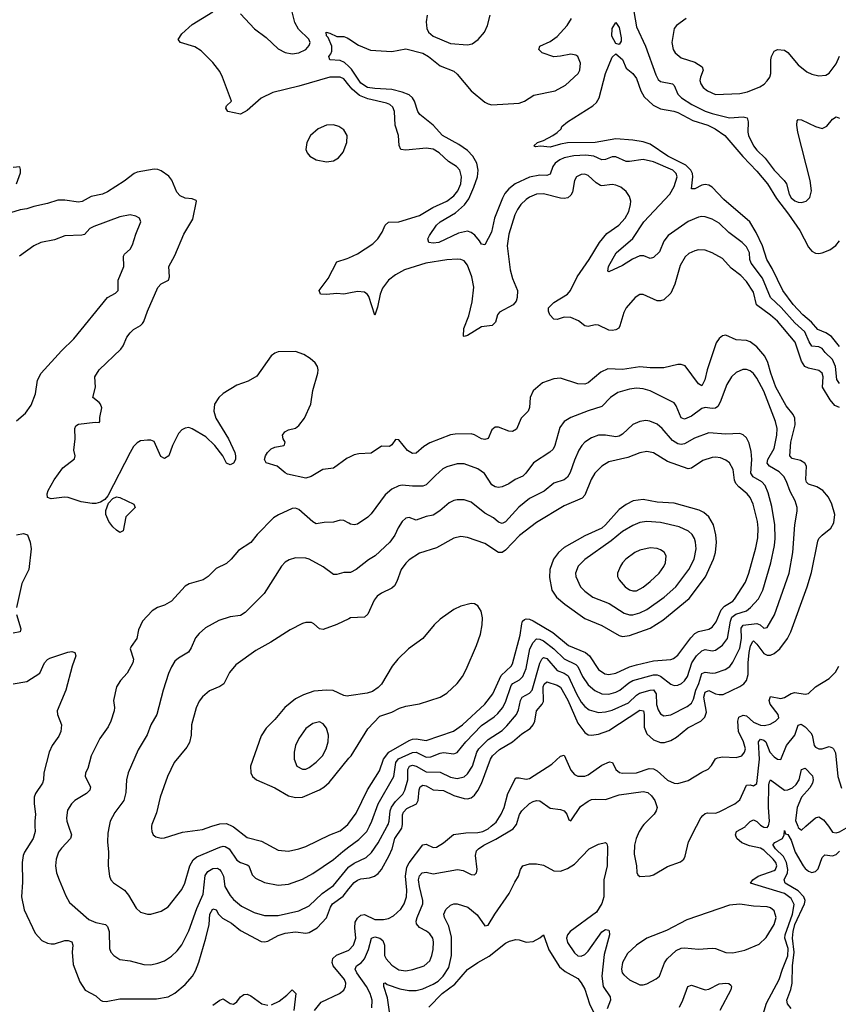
# Model space of a CAD drawing. Header units: inches. Extents: x 1449094 to 1618372, y 389908 to 534307.
# Tile 428 of 494: x 1578088 to 1582843, y 488967 to 494683. Entities that reach past the tile are written whole.
import ezdxf

# ---------------------------------------------------------------- set-up
doc = ezdxf.new("R2010")
doc.units = ezdxf.units.IN
doc.header["$MEASUREMENT"] = 0
for name, color, linetype in [('B5478', 7, 'Continuous'), ('B5479', 7, 'Continuous'), ('B5488', 7, 'Continuous'), ('B5489', 7, 'Continuous')]:
    doc.layers.add(name, color=color, linetype=linetype)

msp = doc.modelspace()

# ---------------------------------------------------------------- linework, layer by layer
at = {"layer": 'B5478', "color": 5}
for points, elevation in [([(1578176.9, 490000), (1578178.3, 489970), (1578165.5, 489930), (1578116.1, 489850), (1578108, 489830), (1578101.8, 489790), (1578104.2, 489675.8), (1578098.3, 489590), (1578114.4, 489514.4), (1578178.9, 489378.9), (1578216.8, 489336.8), (1578250, 489320.8), (1578270, 489316.9), (1578290, 489317.8), (1578350, 489337.5), (1578370, 489337.8), (1578390.3, 489330), (1578397.6, 489310), (1578393.1, 489270), (1578398.7, 489198.7), (1578436.9, 489096.9), (1578469.2, 489049.2), (1578530, 489016.4), (1578557.3, 488990), (1578570, 488984.2), (1578590, 488983.6), (1578670, 488999.3), (1578882.4, 488997.6), (1578950, 489009.4), (1578990, 489031.8), (1579050, 489082.2), (1579091.3, 489130), (1579110, 489161.7), (1579129.4, 489210.6), (1579169.8, 489349.8), (1579187.9, 489430), (1579192.6, 489490), (1579210, 489520.7), (1579230, 489515.3), (1579242.5, 489490), (1579266.2, 489466.2), (1579317.5, 489437.5), (1579370, 489395.1), (1579490, 489331.1), (1579510, 489328.4), (1579530, 489333.7), (1579590, 489365.5), (1579630, 489379), (1579690, 489387.8), (1579750, 489379.4), (1579770, 489383), (1579816.5, 489410), (1579870, 489469.3), (1579892.7, 489530), (1579905.9, 489550), (1579966, 489594), (1580000, 489636.2)], 520), ([(1578372.4, 490000), (1578389.1, 489950), (1578384, 489930), (1578330, 489873.7), (1578313.6, 489850), (1578300.2, 489810), (1578296.5, 489770), (1578302.6, 489730), (1578316.9, 489690), (1578355.6, 489595.6), (1578377.8, 489557.8), (1578490, 489459.1), (1578530, 489440.7), (1578587.3, 489430), (1578598.3, 489418.3), (1578608.1, 489390), (1578610.3, 489290.3), (1578618, 489270), (1578635.5, 489250), (1578670, 489226), (1578730, 489219.6), (1578810, 489198.7), (1578850, 489196.5), (1578890, 489204.9), (1578930, 489219.6), (1578970, 489246), (1579003.4, 489276.6), (1579030, 489311.8), (1579070, 489393.7), (1579117.4, 489522.6), (1579154.3, 489605.7), (1579165.2, 489714.8), (1579181.7, 489738.3), (1579210, 489754.2), (1579236.6, 489756.6), (1579249.5, 489749.5), (1579257.7, 489737.7), (1579271.6, 489710), (1579279.5, 489650), (1579310, 489598.6), (1579330, 489575.8), (1579376.5, 489536.5), (1579450, 489500.2), (1579510, 489482.5), (1579590, 489481.8), (1579710, 489508.8), (1579770, 489538), (1579844.6, 489610), (1579910, 489655.5), (1579997.4, 489762.6), (1580000, 489764.5)], 540), ([(1578608.1, 490000), (1578600.4, 489959.6), (1578598.2, 489910), (1578603.6, 489850), (1578601.5, 489770), (1578609, 489710), (1578617, 489690), (1578632.5, 489672.5), (1578697.4, 489630), (1578720.1, 489600.1), (1578764.1, 489524.1), (1578790, 489501.7), (1578830, 489490.2), (1578850, 489490.2), (1578910, 489507.4), (1578950, 489531.8), (1579030, 489633.4), (1579048.1, 489670), (1579076.5, 489770), (1579095.3, 489804.7), (1579117.6, 489822.4), (1579250, 489879.5), (1579270, 489884.2), (1579282.1, 489882.1), (1579304.1, 489870), (1579350, 489804.1), (1579370, 489790.2), (1579410, 489776.9), (1579418.5, 489770), (1579438.4, 489718.4), (1579458.3, 489698.3), (1579510, 489674.7), (1579590, 489658.9), (1579650, 489663.5), (1579730, 489692.3), (1579790, 489725.6), (1579910, 489806.4), (1579965.3, 489854.7), (1580000, 489880.5)], 560), ([(1578854.5, 490000), (1578852.7, 489990), (1578855.5, 489970), (1578864, 489950), (1578878, 489938), (1578910, 489930.5), (1578930, 489932.4), (1579034.2, 489965.8), (1579150, 489982.3), (1579204.9, 490000)], 580), ([(1579322, 490000), (1579330, 489996.1), (1579410, 489935.6), (1579493.1, 489913.1), (1579590, 489862), (1579650, 489855), (1579710, 489869.3), (1579750, 489882.9), (1579889.7, 489950), (1579950, 489974.2), (1579981.8, 490000)], 580), ([(1579800.3, 488930), (1579840, 488980), (1579946.2, 489030), (1579970.4, 489049.6), (1579980.2, 489070), (1579981.9, 489090), (1579975.3, 489110), (1579909.3, 489189.3), (1579904, 489210), (1579907, 489233), (1579928.2, 489251.8), (1579999.9, 489280.1)], 480), ([(1579210, 488961.2), (1579250, 488991.5), (1579270, 488998), (1579310, 488971.8), (1579330, 488967.2), (1579350, 488981.6), (1579369.8, 489010.2), (1579381.4, 489018.6), (1579390, 489023.7), (1579410, 489024.9), (1579430, 489016.1), (1579494.9, 488970), (1579530, 488961)], 480), ([(1579550, 488963.5), (1579595.4, 488984.6), (1579640.5, 489019.5), (1579670.7, 489050), (1579692.2, 489030), (1579680.9, 488930)], 480)]:
    msp.add_lwpolyline(points, dxfattribs=dict(at, elevation=elevation))
at = {"layer": 'B5479', "color": 5}
for points, elevation in [([(1579370, 494716), (1579452.3, 494630), (1579520.1, 494580.1), (1579590, 494513.7), (1579630, 494492.4), (1579670, 494485.1), (1579710, 494490.7), (1579749.8, 494510), (1579770, 494533), (1579774.9, 494550), (1579768.4, 494570), (1579708, 494628), (1579686.3, 494666.3), (1579656.1, 494790)], 480), ([(1580000, 494301.8), (1579970, 494339.1), (1579950, 494349.4), (1579890, 494349.5), (1579710, 494296.4), (1579559.1, 494260.9), (1579490, 494227), (1579410, 494155.6), (1579370, 494134.7), (1579298, 494150), (1579285.2, 494170), (1579290, 494182), (1579319, 494210), (1579266.5, 494350), (1579250, 494381.5), (1579210, 494434.2), (1579141.6, 494501.6), (1579104.6, 494524.6), (1579022.9, 494550), (1579008.1, 494568.1), (1579030, 494600.9), (1579090, 494654.3), (1579210, 494727.9)], 480), ([(1580000, 494410.7), (1579973.8, 494433.8), (1579950, 494445.2), (1579888.7, 494450), (1579883, 494470), (1579895.3, 494484.7), (1579900.5, 494499.5), (1579901.8, 494530), (1579879.6, 494579.6), (1579869.7, 494590), (1579869, 494610), (1579890, 494604.9), (1579930, 494585.5), (1579970, 494585.5), (1579990, 494578.4), (1580000, 494571.8)], 460), ([(1578070, 493730.8), (1578093.2, 493793.2), (1578093.6, 493813.6), (1578088.4, 493828.4), (1578050, 493825.2)], 520), ([(1580000, 492141.5), (1579990, 492136.4), (1579910, 492078.8), (1579849.1, 492070.9), (1579780.5, 492030), (1579750, 492021.4), (1579644.4, 492044.4), (1579630, 492051.2), (1579584.5, 492090), (1579519.3, 492110), (1579509.7, 492129.7), (1579515.1, 492150), (1579527.2, 492170), (1579549.4, 492190.6), (1579570, 492200.2), (1579622.7, 492210), (1579625.8, 492214.2), (1579629.6, 492230), (1579619.1, 492250), (1579615.3, 492270), (1579627.7, 492290), (1579650, 492301), (1579690, 492311.8), (1579710, 492326.5), (1579743.2, 492370), (1579778.5, 492450), (1579791.5, 492530), (1579820.6, 492630), (1579822, 492650), (1579817.3, 492670), (1579803.5, 492690), (1579775.9, 492715.9), (1579739.2, 492739.2), (1579690, 492757.3), (1579590, 492754.8), (1579570, 492746.9), (1579549.4, 492730.6), (1579466.4, 492613.6), (1579415.7, 492584.3), (1579350, 492560.8), (1579270, 492512.9), (1579243.8, 492490), (1579219.3, 492450), (1579216.3, 492410), (1579227.8, 492370), (1579300.6, 492250), (1579337.1, 492170), (1579342, 492150), (1579340.7, 492130), (1579330, 492109), (1579310, 492099), (1579290, 492109), (1579267.6, 492150), (1579221.7, 492210), (1579170, 492260.4), (1579090, 492307.7), (1579070, 492314.8), (1579050, 492312.3), (1579030, 492301.3), (1579010, 492279.6), (1578976.5, 492210), (1578954.4, 492150), (1578930, 492136.2), (1578907.2, 492147.3), (1578870, 492233.3), (1578850, 492241.3), (1578830, 492241.6), (1578790, 492237), (1578770, 492226.6), (1578750, 492204.5), (1578730, 492169.5), (1578600.6, 491919.4), (1578581.8, 491898.2), (1578557.7, 491882.3), (1578530, 491874), (1578510, 491874.2), (1578444.5, 491884.5), (1578370, 491909.7), (1578348.9, 491911.1), (1578270, 491900.9), (1578250, 491909), (1578247.3, 491930), (1578254, 491950), (1578287.6, 492012.4), (1578338.3, 492081.7), (1578406.6, 492133.4), (1578409.4, 492150), (1578403.3, 492183.3), (1578409.7, 492250), (1578407.8, 492310), (1578414.2, 492325.8), (1578430, 492334.9), (1578526.8, 492346.8), (1578550, 492344.7), (1578554, 492350), (1578553.6, 492373.6), (1578564.5, 492430), (1578558.4, 492450), (1578550, 492460.9), (1578513.2, 492490), (1578528, 492550), (1578524.7, 492610), (1578550, 492650.3), (1578676.2, 492770), (1578689.7, 492790.3), (1578710, 492838.8), (1578730, 492864.9), (1578750, 492884), (1578790, 492907.3), (1578801.3, 492918.7), (1578810, 492931), (1578829.7, 492990), (1578890, 493128), (1578909.8, 493150.2), (1578951.5, 493170), (1578958, 493190), (1578954.5, 493250), (1578990, 493313.4), (1579042.2, 493437.8), (1579094.6, 493525.4), (1579115.8, 493630), (1579113, 493633), (1579090, 493642.2), (1579050, 493646.9), (1579019.7, 493659.7), (1579001, 493681), (1578972.1, 493752.1), (1578954.6, 493774.6), (1578910, 493804.9), (1578890, 493813.6), (1578870, 493814.5), (1578770, 493797.3), (1578752.8, 493790), (1578694.9, 493745.1), (1578597.5, 493682.5), (1578570, 493669.9), (1578503.5, 493656.5), (1578450, 493627.3), (1578430, 493624), (1578350, 493635.9), (1578310, 493635.5), (1578250, 493614.8), (1578170, 493598.7), (1578130, 493584.7), (1578090, 493579.5), (1578010, 493554)], 520), ([(1578070, 492354.9), (1578121.4, 492398.6), (1578155.5, 492444.4), (1578179.8, 492510), (1578190.9, 492590), (1578212.6, 492630), (1578330, 492759.5), (1578403.1, 492830), (1578598, 493070), (1578644.3, 493095.7), (1578660.8, 493110), (1578659.8, 493170), (1578692.2, 493250), (1578691.8, 493310), (1578697.6, 493322.4), (1578730, 493350.7), (1578744.2, 493375.8), (1578762, 493438), (1578792.3, 493510), (1578784, 493530), (1578762.5, 493542.5), (1578730, 493549.4), (1578670, 493538), (1578517.8, 493482.2), (1578496.3, 493470), (1578464.4, 493435.6), (1578449, 493431), (1578350, 493427.8), (1578290, 493405.3), (1578210, 493388.6), (1578170, 493370.9), (1578086.7, 493310)], 540), ([(1580000, 493095.1), (1579970, 493089.9), (1579930, 493093.5), (1579870, 493086.7), (1579836, 493090), (1579827.8, 493110), (1579879.1, 493181), (1579930, 493277.1), (1579990, 493296.6), (1580000, 493301.1)], 480), ([(1580000, 491759.4), (1579970, 491774.7), (1579950, 491778), (1579910, 491766.4), (1579855.9, 491764.1), (1579810, 491756.3), (1579790, 491768.2), (1579710, 491839.1), (1579690, 491847.3), (1579670, 491845.3), (1579591.5, 491808.5), (1579562.6, 491790), (1579466.6, 491693.4), (1579430, 491647.6), (1579359.5, 491600.5), (1579317.1, 491550), (1579290, 491525.6), (1579230, 491497), (1579183, 491450), (1579154, 491430), (1579073, 491407), (1579050, 491393.6), (1578970, 491307.8), (1578930, 491284.2), (1578888.8, 491271.2), (1578858, 491250), (1578802, 491190), (1578778.8, 491141.2), (1578768, 491090), (1578736.1, 491043.9), (1578730.5, 491030), (1578748.7, 490970), (1578745.3, 490950), (1578711.8, 490890), (1578673.1, 490846.9), (1578650.3, 490810), (1578632.4, 490730), (1578639.5, 490690), (1578637.4, 490670), (1578618.2, 490610), (1578601.6, 490578.4), (1578552.7, 490510), (1578503.8, 490410), (1578483.8, 490336.2), (1578470.3, 490310), (1578468, 490290), (1578499.1, 490230), (1578496.1, 490210), (1578476.5, 490190), (1578408.5, 490150), (1578388.7, 490130), (1578366.5, 490093.5), (1578360.2, 490050), (1578362.4, 490030), (1578372.4, 490000)], 540), ([(1578070, 491692.7), (1578110, 491699.1), (1578132.7, 491692.7), (1578148, 491650), (1578154, 491610), (1578140.5, 491490), (1578101.1, 491410), (1578069, 491270)], 520), ([(1580000, 491473.5), (1579970, 491474.3), (1579930, 491462.6), (1579910, 491462), (1579850, 491506.9), (1579770, 491551.1), (1579750, 491556.9), (1579690, 491557.7), (1579653.5, 491546.5), (1579630, 491533.3), (1579609.3, 491510.7), (1579508.6, 491351.4), (1579398.5, 491241.5), (1579370, 491223.5), (1579310, 491215.4), (1579244.7, 491195.3), (1579167.7, 491152.3), (1579130, 491119.7), (1579110, 491095.1), (1579084.5, 491035.5), (1579068.9, 491011.1), (1579010, 490976.2), (1578990, 490958), (1578970, 490926.6), (1578952.7, 490887.3), (1578921.5, 490790), (1578885.3, 490650), (1578850.3, 490590), (1578828.2, 490531.8), (1578776.7, 490443.3), (1578717.5, 490310), (1578708.4, 490270), (1578704.2, 490195.8), (1578692.3, 490150), (1578640.2, 490079.8), (1578613.8, 490030), (1578608.1, 490000)], 560), ([(1578069.2, 491229.2), (1578094, 491146), (1578090.3, 491129.7), (1578050, 491120.4)], 520), ([(1580000, 491204.9), (1579930, 491170.9), (1579850, 491142), (1579830, 491146.9), (1579796, 491176), (1579782.3, 491182.3), (1579750, 491183.2), (1579730, 491176.5), (1579658.6, 491141.4), (1579546.4, 491070), (1579458.9, 491021.1), (1579343, 490937), (1579306.7, 490893.3), (1579273, 490827), (1579250, 490812.3), (1579190, 490786), (1579150, 490752.1), (1579130, 490727), (1579112.6, 490687.4), (1579085.4, 490590), (1579083.8, 490530), (1579073.7, 490486.4), (1579059.6, 490460.4), (1578985.3, 490370), (1578946.3, 490290), (1578903.6, 490170), (1578882, 490078), (1578856.4, 490010), (1578854.5, 490000)], 580), ([(1578050, 490826.4), (1578130, 490840.9), (1578204.7, 490890), (1578233, 490950), (1578250, 490968.5), (1578263.8, 490976.2), (1578368.1, 491011.9), (1578390, 491015.2), (1578408.5, 491008.5), (1578414.3, 490990), (1578392.6, 490930), (1578355.9, 490790), (1578306.3, 490670), (1578307.6, 490650), (1578330.3, 490590), (1578326.3, 490550), (1578316.2, 490523.8), (1578277.3, 490470), (1578259.6, 490430), (1578228.8, 490310), (1578227.2, 490270), (1578220.3, 490250), (1578180.3, 490190), (1578173.1, 490170), (1578171.6, 490130), (1578179, 490070), (1578175.6, 490030), (1578176.9, 490000)], 520), ([(1580000, 490757.1), (1579990, 490755.6), (1579970, 490759.8), (1579908.1, 490788.1), (1579870, 490790.8), (1579796, 490784), (1579736.7, 490763.3), (1579690, 490739.2), (1579628.9, 490690), (1579570, 490619.7), (1579520.3, 490570), (1579490, 490525.6), (1579429.1, 490350), (1579430.2, 490310.2), (1579441.1, 490290), (1579464.4, 490270), (1579570, 490224.1), (1579650, 490177.6), (1579690, 490167), (1579730, 490169.5), (1579830, 490211.8), (1579853.7, 490226.3), (1579884.9, 490255.1), (1580000, 490394.9)], 620), ([(1579204.9, 490000), (1579250, 490014.5), (1579290, 490015.6), (1579322, 490000)], 580), ([(1579981.8, 490000), (1579994.2, 490010), (1580000, 490018)], 580)]:
    msp.add_lwpolyline(points, dxfattribs=dict(at, elevation=elevation))
for points, elevation in [([(1579910, 494072.8), (1579870, 494070.8), (1579822.4, 494050), (1579778, 494010), (1579756.4, 493970), (1579750.5, 493930), (1579758, 493910), (1579774, 493890), (1579811, 493870), (1579870, 493858), (1579910, 493863.1), (1579939.5, 493880.5), (1579966.4, 493913.6), (1579988.4, 493970), (1579989.7, 494010), (1579970, 494043.6), (1579942.4, 494062.4)], 520), ([(1578670, 491706.6), (1578650, 491718.4), (1578630, 491738.7), (1578606.8, 491770), (1578589, 491810), (1578587.5, 491832.5), (1578603.5, 491876.5), (1578630, 491903), (1578650, 491913), (1578670, 491908.7), (1578751, 491870), (1578758.8, 491850), (1578704, 491796), (1578690, 491715.3)], 520), ([(1579830, 490606.2), (1579790, 490597.8), (1579750, 490568.4), (1579710.2, 490510), (1579690.3, 490470), (1579685.3, 490450), (1579681.5, 490430), (1579683.2, 490390), (1579698.7, 490350), (1579730, 490331.5), (1579750, 490332.7), (1579770, 490341.3), (1579810, 490371.5), (1579847.4, 490410), (1579867.6, 490450), (1579880.4, 490490), (1579882.6, 490530), (1579869.7, 490570), (1579850, 490595.8)], 640)]:
    msp.add_lwpolyline(points, close=True, dxfattribs=dict(at, elevation=elevation))
at = {"layer": 'B5488', "color": 5}
for points, elevation in [([(1579999.9, 489280.1), (1580027.9, 489310), (1580040.4, 489350), (1580033.8, 489410), (1580036.4, 489443.5), (1580050, 489466.3), (1580070, 489483.5), (1580090, 489487.9), (1580150, 489459.3), (1580201.3, 489458.7), (1580230, 489465.7), (1580259.1, 489480.9), (1580301.3, 489518.7), (1580320.5, 489550), (1580334.8, 489590), (1580337.4, 489630), (1580329.9, 489710.1), (1580336.7, 489763.3), (1580350, 489787.8), (1580430, 489892.6), (1580450, 489896.8), (1580490, 489876.5), (1580510, 489879.7), (1580550, 489903.9), (1580607.7, 489952.3), (1580678.5, 489961.5), (1580750, 489963.9), (1580778, 489970), (1580810, 489984.6), (1580827.5, 490000)], 480), ([(1580000, 489880.5), (1580057.1, 489922.9), (1580104, 489970), (1580119.1, 490000)], 560), ([(1580000, 489764.5), (1580030, 489786.1), (1580100.9, 489819.1), (1580131.6, 489848.4), (1580170, 489904.1), (1580222, 490000)], 540), ([(1580000, 489636.2), (1580030, 489673.4), (1580050, 489688.1), (1580070, 489695.1), (1580119.8, 489700.2), (1580149, 489711), (1580170, 489726.4), (1580190, 489750.2), (1580235, 489830), (1580251.5, 489870), (1580267.7, 489930), (1580307, 489990), (1580309.5, 490000)], 520), ([(1580134.4, 488945.6), (1580136.2, 488990), (1580123.2, 489030), (1580102.7, 489070), (1580045.4, 489150), (1580035.9, 489170), (1580044.2, 489190), (1580072, 489208), (1580090.4, 489230), (1580114.4, 489285.6), (1580132.2, 489350), (1580150, 489358.4), (1580179.1, 489350), (1580196.7, 489336.7), (1580206.1, 489310), (1580207.8, 489250), (1580216.8, 489230), (1580250, 489193.9), (1580290, 489167.5), (1580330, 489161.1), (1580372, 489168), (1580437, 489190), (1580470, 489219.3), (1580482.8, 489250), (1580490, 489284.7), (1580491.4, 489330), (1580486.8, 489350), (1580470, 489375.3), (1580450.9, 489390.9), (1580410, 489412.5), (1580393.3, 489433.3), (1580391.8, 489450), (1580397.1, 489470), (1580430.4, 489550), (1580429.9, 489570.1), (1580409.9, 489650.1), (1580405.1, 489690), (1580410, 489713.1), (1580425.7, 489730), (1580450, 489733.2), (1580490, 489724.8), (1580630.2, 489750.2), (1580663.7, 489743.7), (1580710, 489720.5), (1580730, 489718.8), (1580741.2, 489730), (1580744.5, 489750), (1580734.7, 489830), (1580742.3, 489857.7), (1580752.2, 489870), (1580783.9, 489890), (1580854.5, 489925.5), (1580954.1, 489985.9), (1580965.3, 490000)], 460), ([(1581706.5, 490000), (1581686.8, 489970), (1581668.6, 489930), (1581658.2, 489890), (1581657.5, 489837.5), (1581670.3, 489770), (1581672, 489732), (1581678, 489718), (1581690, 489708.8), (1581750, 489712), (1581770, 489718), (1581850, 489767.6), (1581927, 489793), (1581945.1, 489810), (1581953.4, 489826.6), (1581972, 489910), (1582019.1, 490000)], 460), ([(1582406.6, 488910), (1582426.3, 488973.7), (1582499.5, 489110), (1582517.8, 489170), (1582550, 489248.6), (1582551.1, 489290), (1582533.1, 489350), (1582533.4, 489370), (1582576.3, 489490), (1582586.3, 489546.3), (1582570, 489580.8), (1582530.6, 489610), (1582332.7, 489670), (1582345.6, 489690), (1582376.8, 489710), (1582470, 489744.1), (1582478.2, 489750), (1582486.5, 489770), (1582480.2, 489790), (1582465.2, 489810), (1582410, 489861.4), (1582390, 489873.1), (1582326.7, 489886.7), (1582283.5, 489903.5), (1582253.5, 489930), (1582245.6, 489950), (1582251, 489970), (1582302.2, 489997.8), (1582304.3, 490000)], 440), ([(1582400.4, 490000), (1582410, 489994.5), (1582430, 489993.7), (1582435.8, 490000)], 440), ([(1582607.6, 490000), (1582610, 489994), (1582630, 489978), (1582654.8, 490000)], 440), ([(1582785.6, 490000), (1582810, 489966.9), (1582830, 489962.2), (1582850, 489967.8), (1582890, 489992), (1582900.3, 490000)], 440), ([(1582570, 488942.3), (1582548.7, 488970), (1582544.2, 488990), (1582567.5, 489052.5), (1582574.2, 489090), (1582575.9, 489190), (1582586.7, 489270), (1582576.2, 489350), (1582580.4, 489390), (1582590.7, 489430), (1582646.2, 489550), (1582649.9, 489570), (1582643.6, 489590), (1582610, 489625.1), (1582533.9, 489670), (1582527.7, 489690), (1582548.4, 489730), (1582550.6, 489750), (1582542.2, 489790), (1582524.4, 489824.4), (1582477.6, 489870), (1582463.8, 489890), (1582464.9, 489895.2), (1582474.4, 489905.6), (1582518, 489930), (1582527.8, 489950), (1582530, 489975.5), (1582536, 489956), (1582550, 489952.7), (1582570, 489919.4), (1582591.7, 489850), (1582639.6, 489770), (1582650, 489754.9), (1582670, 489739.2), (1582690, 489732.4), (1582710, 489736.9), (1582726.7, 489753.3), (1582750, 489819.5), (1582764.9, 489835.1), (1582810, 489828.8), (1582830, 489837.2), (1582850, 489855)], 420), ([(1580237.3, 488910), (1580223.9, 489003.9), (1580203.2, 489070), (1580203.7, 489090), (1580210, 489092.1), (1580222.5, 489082.5), (1580296.2, 489056.2), (1580347.6, 489047.6), (1580390, 489047.5), (1580430, 489056.9), (1580490, 489082.8), (1580518.3, 489101.7), (1580548.4, 489130), (1580579.9, 489180.1), (1580595.4, 489250), (1580596.7, 489356.7), (1580580.1, 489420.1), (1580556.2, 489470), (1580552.1, 489490), (1580563.9, 489516.1), (1580590, 489542.6), (1580610, 489550.2), (1580630, 489550.2), (1580690.4, 489530), (1580745.6, 489485.6), (1580790, 489423), (1580810, 489426), (1580847.4, 489490), (1580930.7, 489610), (1580963.6, 489676.4), (1580986.3, 489710), (1580997.6, 489750), (1581009.7, 489770.3), (1581050, 489782), (1581090, 489781.3), (1581130, 489773.7), (1581190, 489740.8), (1581230, 489739.7), (1581270, 489755.2), (1581310, 489780.2), (1581395.1, 489870), (1581450, 489896.5), (1581490, 489905.5), (1581498, 489898), (1581502.9, 489882.9), (1581499.5, 489770), (1581481.5, 489690), (1581480.5, 489590), (1581469, 489551), (1581437.7, 489502.3), (1581285.9, 489390), (1581269.4, 489370), (1581263.2, 489350), (1581270, 489325.3), (1581310, 489265.2), (1581330, 489248.3), (1581350, 489246.5), (1581370, 489256.2), (1581390, 489274.2), (1581470, 489388.2), (1581490, 489400.5), (1581510, 489398), (1581512.5, 489392.5), (1581513.1, 489370), (1581483.4, 489256.6), (1581469.6, 489130), (1581477.2, 489070), (1581517.1, 489010), (1581519.1, 488990), (1581499.7, 488940.3)], 440), ([(1580465.4, 488950), (1580541.1, 489030), (1580615.5, 489084.5), (1580690, 489168.8), (1580749.8, 489210.2), (1580814.2, 489245.8), (1580910, 489321.2), (1580933.7, 489333.7), (1580970, 489343.1), (1580990, 489341.6), (1581030, 489328.2), (1581070, 489330.6), (1581110, 489353), (1581130, 489370.5), (1581162.1, 489282.1), (1581224.2, 489184.2), (1581256.8, 489156.8), (1581330, 489116.2), (1581350, 489092), (1581370, 489055.3), (1581397.6, 488970), (1581426.2, 488910)], 420), ([(1581919.7, 488950), (1581939.8, 488990), (1581969.7, 489070), (1581990, 489077.4), (1582070, 489050.3), (1582090, 489054.6), (1582150, 489085.7), (1582190, 489088.7), (1582206.7, 489086.7), (1582218.3, 489078.3), (1582222.4, 489070), (1582217.8, 489050), (1582154, 488930)], 440)]:
    msp.add_lwpolyline(points, dxfattribs=dict(at, elevation=elevation))
at = {"layer": 'B5488', "color": 5, "elevation": 460}
msp.add_lwpolyline([(1582270, 489547.4), (1582210, 489541.3), (1581963.5, 489456.5), (1581845.3, 489394.7), (1581730, 489350.8), (1581670, 489310.8), (1581617.5, 489262.5), (1581590.2, 489210), (1581584.3, 489170), (1581588.4, 489150), (1581596.8, 489136.8), (1581630, 489108.3), (1581690, 489080.2), (1581710, 489079), (1581730, 489084.7), (1581785.7, 489114.3), (1581803.5, 489130), (1581833.3, 489206.7), (1581848.6, 489231.4), (1581901.7, 489278.3), (1581930, 489292.6), (1581950, 489294.7), (1582030, 489286.9), (1582110, 489292.4), (1582130, 489290.2), (1582190, 489268.1), (1582230, 489265.5), (1582299.1, 489280.9), (1582383.3, 489316.7), (1582424.6, 489355.4), (1582471.3, 489430), (1582481.8, 489470), (1582470, 489509.6), (1582450, 489526.4), (1582430, 489532.3), (1582350, 489536)], close=True, dxfattribs=at)
at = {"layer": 'B5489', "color": 5}
for points, elevation in [([(1580000, 494571.8), (1580055.3, 494535.3), (1580126.4, 494506.4), (1580250, 494497.8), (1580330, 494513.8), (1580430, 494488.4), (1580461.8, 494470), (1580530, 494415.2), (1580610, 494383.3), (1580630, 494365.8), (1580710, 494270.6), (1580790, 494204.5), (1580810, 494193.6), (1580830, 494189.2), (1580990, 494198.5), (1581020.7, 494210), (1581074.6, 494245.4), (1581197.6, 494270), (1581257.6, 494302.4), (1581331.9, 494370), (1581341.8, 494390), (1581344.8, 494430), (1581330, 494469.6), (1581317.8, 494477.8), (1581290, 494483.1), (1581230, 494470.8), (1581190, 494468.1), (1581123.7, 494490), (1581103.7, 494510), (1581109.2, 494530), (1581170, 494556), (1581210, 494584.9), (1581267.6, 494650), (1581293.6, 494690)], 460), ([(1580454, 494710), (1580448.1, 494670), (1580452.2, 494632.2), (1580463.1, 494610), (1580490, 494588.1), (1580590, 494544.9), (1580690, 494536), (1580717, 494543), (1580752, 494568), (1580787.1, 494610), (1580805.4, 494650), (1580820.3, 494710)], 480), ([(1581655.9, 494730), (1581670, 494640.4), (1581722.2, 494530), (1581782.3, 494362.3), (1581796.3, 494336.3), (1581810, 494323.5), (1581880.3, 494310), (1581890, 494300.3), (1581910.9, 494250), (1581931.7, 494230), (1581992.8, 494190), (1582070, 494152.5), (1582110, 494137.8), (1582210, 494112.5), (1582290, 494118.6), (1582312.9, 494112.9), (1582319.8, 494090), (1582317.4, 494030), (1582321.5, 494010), (1582350.9, 493950), (1582370, 493925), (1582418.3, 493878.3), (1582469.4, 493810), (1582528.6, 493750), (1582541.1, 493730), (1582557.1, 493670), (1582570, 493648.3), (1582590, 493630.3), (1582610, 493622.7), (1582630, 493621.7), (1582656, 493630), (1582676.9, 493650), (1582687.1, 493690), (1582680.3, 493750), (1582607, 494030), (1582602.6, 494070), (1582604.9, 494095.1), (1582610, 494102.8), (1582630, 494100.5), (1582710, 494063.1), (1582750, 494051.7), (1582776.1, 494063.9), (1582810, 494104.9), (1582830, 494118.7), (1582850, 494110.4)], 460), ([(1581958.4, 494690), (1581903.8, 494650), (1581889.1, 494630.9), (1581875.9, 494550), (1581884.2, 494510), (1581896.1, 494490), (1581930, 494462), (1582010, 494437), (1582052.6, 494410), (1582057.2, 494390), (1582041.6, 494350), (1582038.6, 494330), (1582044.7, 494310), (1582058.5, 494290), (1582083.1, 494270), (1582130, 494247.8), (1582270, 494253.8), (1582315.1, 494264.9), (1582386.8, 494293.2), (1582411.8, 494308.2), (1582430, 494327.4), (1582444.8, 494350), (1582450.6, 494370), (1582450.7, 494449.3), (1582454.6, 494470), (1582470, 494500.3), (1582490, 494510.2), (1582530, 494505.2), (1582550, 494493.1), (1582610, 494420.3), (1582660.7, 494380.7), (1582690, 494366.7), (1582730, 494356.5), (1582770, 494360.9), (1582790, 494373.1), (1582830, 494426), (1582849.9, 494470.1)], 480), ([(1582850, 492786), (1582803, 492843), (1582770, 492864.8), (1582724.3, 492884.3), (1582686.3, 492926.3), (1582636.1, 492970), (1582581.6, 493030), (1582521.6, 493110), (1582458.7, 493238.7), (1582428.5, 493290), (1582403, 493370), (1582366.6, 493446.6), (1582328.5, 493510), (1582178.6, 493638.6), (1582110, 493709.9), (1582090, 493721.2), (1582070, 493725.7), (1582050, 493722.6), (1582010, 493700.3), (1581990, 493701.2), (1581997.2, 493770), (1581995.1, 493790), (1581986.2, 493810), (1581957.8, 493837.8), (1581853.6, 493890), (1581750, 493960.3), (1581710, 493973.6), (1581650, 493983.2), (1581550, 493991.6), (1581430, 493969.1), (1581270, 493967.4), (1581230, 493961.1), (1581170, 493942.7), (1581112.4, 493947.6), (1581084.1, 493944.1), (1581075.3, 493950), (1581095.3, 493970), (1581130, 493980.5), (1581185.2, 494010), (1581210, 494027.7), (1581232.3, 494050), (1581238, 494062), (1581269, 494090), (1581417.6, 494182.4), (1581438.4, 494201.6), (1581454, 494230), (1581490, 494370.5), (1581530, 494466), (1581550, 494484.7), (1581590, 494451.3), (1581610, 494402), (1581650, 494371), (1581670, 494340.7), (1581696.3, 494270), (1581715.6, 494235.6), (1581767.4, 494187.4), (1581810, 494164.9), (1581887.7, 494152.3), (1581910, 494144.4), (1581997.5, 494097.5), (1582084.6, 494070), (1582128, 494050), (1582184.7, 494010), (1582288.4, 493888.5), (1582370, 493804.2), (1582431, 493730), (1582484.2, 493644.2), (1582554.2, 493554.2), (1582619.3, 493459.3), (1582670, 493362.3), (1582690, 493338.9), (1582710, 493327.2), (1582730, 493324.7), (1582750, 493329.1), (1582793.8, 493346.2), (1582829, 493371), (1582850, 493399.1)], 440), ([(1582850, 492569.9), (1582833.9, 492593.9), (1582827, 492670), (1582809.9, 492709.9), (1582765.7, 492750), (1582750, 492774.2), (1582730, 492783), (1582690, 492787.8), (1582673.5, 492813.5), (1582648.8, 492870), (1582590, 492922), (1582511.6, 493011.6), (1582449.4, 493070), (1582402.7, 493182.7), (1582336.4, 493270), (1582328.1, 493290), (1582326.2, 493330), (1582310, 493363.5), (1582284.6, 493390), (1582207.7, 493447.7), (1582150, 493500.8), (1582110, 493524.8), (1582070, 493538.8), (1582050, 493539.8), (1582030, 493536.5), (1581970, 493510.5), (1581854.8, 493430), (1581830, 493397.7), (1581804.6, 493335.4), (1581770, 493303.1), (1581750, 493296.9), (1581712.8, 493312.8), (1581690, 493312.2), (1581646.6, 493293.4), (1581590, 493255.1), (1581510, 493219.3), (1581503.6, 493223.6), (1581508.4, 493250), (1581552.8, 493330), (1581650, 493412.8), (1581712.5, 493510), (1581864.4, 493670), (1581890, 493714), (1581906.8, 493770), (1581901.8, 493790), (1581881.8, 493810), (1581770, 493857.9), (1581710, 493872.1), (1581630, 493859), (1581610, 493859.9), (1581550, 493886), (1581530, 493887.1), (1581490, 493872), (1581470, 493869.9), (1581423.1, 493890), (1581376.9, 493896.9), (1581307.5, 493892.5), (1581250, 493879.9), (1581224.6, 493870), (1581198.2, 493850), (1581185.2, 493830), (1581170, 493785.3), (1581150, 493778.3), (1581110, 493780.7), (1581050, 493768.6), (1580965.2, 493730), (1580930, 493701.2), (1580906.9, 493673.1), (1580892.9, 493647.1), (1580845.8, 493530), (1580827.6, 493450), (1580790, 493376), (1580770, 493379.5), (1580759.6, 493399.6), (1580732.2, 493432.2), (1580710, 493448.2), (1580690, 493454.5), (1580635.9, 493444.1), (1580522.8, 493390), (1580490, 493384.8), (1580464, 493390), (1580459.5, 493410), (1580468.2, 493430), (1580508.2, 493490), (1580530, 493510.1), (1580619.4, 493560.6), (1580671.4, 493608.6), (1580696.7, 493643.3), (1580726.8, 493710), (1580746.7, 493770), (1580752, 493810), (1580742.9, 493850), (1580719.4, 493890), (1580690, 493923.4), (1580638.3, 493958.3), (1580544.5, 494010), (1580489.9, 494069.9), (1580411.7, 494131.7), (1580399.7, 494150), (1580382.2, 494210), (1580369, 494230), (1580350, 494245.7), (1580310, 494262.9), (1580250, 494277.9), (1580150, 494283.1), (1580108.9, 494290), (1580070, 494314.5), (1580016.3, 494396.3), (1580000, 494410.7)], 460), ([(1580000, 493301.1), (1580050, 493323.6), (1580138.8, 493381.2), (1580168.1, 493410), (1580192.7, 493450), (1580210, 493490.3), (1580230, 493507.7), (1580290, 493510.2), (1580410, 493546.7), (1580487.8, 493592.2), (1580569.7, 493630), (1580610, 493660.2), (1580633.1, 493690), (1580650.5, 493730), (1580655.2, 493770), (1580644.1, 493810), (1580625.7, 493830), (1580578.7, 493858.7), (1580524.1, 493910), (1580490, 493930.5), (1580450, 493937.8), (1580330, 493925.2), (1580302.4, 493930), (1580292.4, 493952.4), (1580287.7, 494010), (1580268.5, 494070), (1580264.9, 494150), (1580254.8, 494174.8), (1580238.7, 494190), (1580218.7, 494198.7), (1580110, 494222.9), (1580062.7, 494242.7), (1580018.6, 494278.6), (1580000, 494301.8)], 480), ([(1582850, 492431.2), (1582822.9, 492442.9), (1582795.3, 492475.3), (1582751.4, 492550), (1582754.6, 492610), (1582749.8, 492630), (1582730, 492646.3), (1582670, 492659.6), (1582649.1, 492670), (1582630, 492700.4), (1582591.4, 492810), (1582490, 492933.1), (1582450, 492968.3), (1582367.6, 493027.6), (1582350, 493101.5), (1582310, 493162.3), (1582277.1, 493197.1), (1582220.7, 493240.7), (1582170, 493295.6), (1582110, 493329.8), (1582070, 493344.8), (1582030, 493345.8), (1582010, 493341.2), (1581974.4, 493325.6), (1581953.4, 493306.6), (1581924.8, 493255.2), (1581892.9, 493147.1), (1581870, 493095.6), (1581830, 493056.9), (1581810, 493049.7), (1581790, 493050.9), (1581710, 493086.9), (1581690, 493086.6), (1581663.1, 493070), (1581610, 493009.6), (1581597.4, 492982.6), (1581574.6, 492905.4), (1581567.3, 492892.7), (1581550, 492882), (1581530, 492878.2), (1581510, 492880.7), (1581450, 492908.7), (1581430, 492911.1), (1581390, 492900.9), (1581370, 492905.6), (1581334.1, 492934.1), (1581290, 492954.5), (1581250, 492955.2), (1581210, 492943.1), (1581190, 492944.8), (1581167.9, 492970), (1581159.8, 492990), (1581160.3, 493010), (1581190, 493041.8), (1581270, 493089.4), (1581287.5, 493110), (1581326.2, 493190), (1581396.5, 493290), (1581455.7, 493390), (1581499.2, 493440.8), (1581568.5, 493490), (1581604.5, 493530), (1581626.2, 493570), (1581636.8, 493610), (1581637.4, 493630), (1581630, 493656.2), (1581610, 493684.7), (1581580.5, 493710), (1581550, 493723.1), (1581530, 493726.4), (1581470, 493717.6), (1581460.7, 493720.7), (1581435.7, 493735.7), (1581390, 493778), (1581370, 493785.1), (1581350, 493784.8), (1581322, 493770), (1581311.2, 493748.8), (1581299.2, 493680.8), (1581290, 493663.5), (1581272.2, 493647.8), (1581250, 493644.3), (1581230, 493647.2), (1581130, 493671.8), (1581090, 493670.6), (1581050, 493653.4), (1581030, 493638.2), (1580999.7, 493610), (1580978.7, 493581.3), (1580963.7, 493550), (1580930, 493438.4), (1580920.1, 493370), (1580937.5, 493230), (1580950, 493180.5), (1580978.9, 493110), (1580978.2, 493070), (1580971.7, 493048.3), (1580953.4, 493026.6), (1580874.5, 492985.5), (1580863.7, 492970), (1580852.6, 492927.4), (1580832.9, 492907.1), (1580770, 492898.9), (1580690, 492848.9), (1580670, 492843.6), (1580666.2, 492846.2), (1580668.4, 492890), (1580696.6, 492963.4), (1580715.8, 493044.3), (1580725.1, 493130), (1580715.2, 493190), (1580690, 493258.3), (1580670, 493282.7), (1580650, 493290.8), (1580630, 493293.2), (1580570, 493287.9), (1580446.4, 493270), (1580323.6, 493230), (1580270, 493202.5), (1580230.1, 493170), (1580196.2, 493123.8), (1580181.9, 493090), (1580166.1, 493013.9), (1580150, 492966.6), (1580116, 493076), (1580108.3, 493088.3), (1580090, 493101.7), (1580050, 493103.9), (1580000, 493095.1)], 480), ([(1580309.5, 490000), (1580312, 490010), (1580312.5, 490067.5), (1580317.4, 490082.6), (1580336, 490104), (1580392.7, 490130), (1580402.7, 490150), (1580408.6, 490211.4), (1580415, 490230), (1580430, 490239.3), (1580450, 490234.1), (1580490, 490211.9), (1580550, 490207.1), (1580610, 490179.4), (1580670, 490160.6), (1580690, 490159.8), (1580710, 490166), (1580730, 490181.5), (1580750, 490208.3), (1580770, 490248.1), (1580823.6, 490390), (1580835, 490410), (1580874.3, 490445.7), (1580950.3, 490489.7), (1581004, 490536), (1581052.5, 490567.5), (1581071.2, 490588.8), (1581080.2, 490610), (1581090.4, 490669.6), (1581123.4, 490710), (1581130, 490725.3), (1581129.4, 490810.6), (1581134.6, 490825.4), (1581150, 490838.4), (1581210, 490819.7), (1581230, 490808.5), (1581272.2, 490732.2), (1581330, 490599), (1581370, 490544.3), (1581390, 490531.6), (1581410, 490529.5), (1581450, 490534.6), (1581510, 490555.7), (1581690, 490674.4), (1581710.6, 490670), (1581715.4, 490650), (1581715.8, 490575.8), (1581730, 490537.8), (1581770, 490502.4), (1581810, 490487.3), (1581832.9, 490487.1), (1581870, 490498.1), (1581902.2, 490517.8), (1581968.4, 490571.6), (1582044, 490610), (1582066.7, 490633.3), (1582077.4, 490662.6), (1582061.7, 490750), (1582070, 490778.4), (1582090, 490787.8), (1582130.3, 490769.7), (1582150, 490764.8), (1582174.3, 490765.7), (1582270, 490810.8), (1582293.5, 490826.5), (1582310, 490846.5), (1582319.2, 490880.8), (1582318.6, 490950), (1582324.5, 491010), (1582332, 491048.1), (1582346.3, 491073.7), (1582350, 491077.1), (1582370, 491058.4), (1582410, 491003.3), (1582430, 490993.7), (1582450, 490994.2), (1582470, 491002.8), (1582502.6, 491030), (1582547.9, 491090), (1582567.4, 491130), (1582662.6, 491390), (1582686.4, 491473.6), (1582724, 491656), (1582729.9, 491670.1), (1582748.2, 491690), (1582799.7, 491730), (1582817.5, 491762.5), (1582822.8, 491810), (1582805.5, 491870), (1582786.3, 491910), (1582752.5, 491950), (1582718.3, 491970), (1582670, 491986.5), (1582658.8, 491998.8), (1582653.6, 492013.6), (1582657.5, 492090), (1582648.6, 492108.6), (1582622.9, 492122.9), (1582575.7, 492135.7), (1582561.8, 492150), (1582566.6, 492230), (1582592.2, 492330), (1582591.3, 492370), (1582581.4, 492390), (1582540.7, 492440.7), (1582480.9, 492550), (1582450.8, 492630), (1582433.5, 492693.5), (1582415.9, 492730), (1582370, 492784), (1582330, 492812.8), (1582310, 492820.2), (1582250, 492823.5), (1582190, 492851), (1582170, 492847.1), (1582150, 492832.6), (1582133.3, 492806.7), (1582080.4, 492650), (1582067.6, 492592.4), (1582050, 492557.6), (1582030, 492569.6), (1581953.1, 492673.1), (1581930, 492681.5), (1581910, 492680.9), (1581830, 492662.4), (1581750, 492662), (1581690, 492668), (1581590, 492651.8), (1581504.7, 492655.3), (1581462.8, 492637.2), (1581390, 492574.2), (1581370, 492566.1), (1581330, 492569), (1581230, 492601.4), (1581190, 492597.3), (1581125.4, 492574.6), (1581070, 492528), (1581052.2, 492490), (1581049.2, 492430.8), (1581041.1, 492410), (1581000.9, 492370), (1580974.1, 492305.9), (1580950, 492291.5), (1580930, 492294.3), (1580870, 492318), (1580850, 492318), (1580830, 492302), (1580808.8, 492251.2), (1580790, 492244.8), (1580770, 492249.8), (1580730, 492273.3), (1580710, 492279.2), (1580616.9, 492276.9), (1580590, 492272.3), (1580470, 492226.2), (1580434.9, 492205.1), (1580390, 492166.4), (1580370, 492164.1), (1580341.5, 492181.5), (1580290, 492242.9), (1580270, 492245.2), (1580250, 492215.3), (1580235.2, 492204.8), (1580190, 492206), (1580130, 492165.7), (1580057.5, 492162.5), (1580030, 492156.9), (1580000, 492141.5)], 520), ([(1580222, 490000), (1580227.5, 490010), (1580234.8, 490030), (1580240.7, 490090), (1580248.6, 490111.4), (1580270, 490143.6), (1580313.2, 490186.8), (1580324.8, 490210), (1580342, 490270), (1580343.4, 490330), (1580351.4, 490348.6), (1580370, 490354.6), (1580390, 490348.3), (1580450, 490315.5), (1580530, 490315), (1580590, 490285.6), (1580630, 490277.2), (1580670, 490287.3), (1580690, 490305), (1580717.5, 490350), (1580744, 490430), (1580755.5, 490450), (1580810, 490504.4), (1580890, 490557.1), (1580917.5, 490582.5), (1580973.1, 490650), (1580984.6, 490675.4), (1580996.6, 490730), (1581006.6, 490750), (1581050, 490773), (1581065.3, 490790), (1581110, 490947.2), (1581119.9, 490970), (1581130, 490980.1), (1581150, 490974), (1581210, 490903.6), (1581250.2, 490890), (1581274.3, 490874.3), (1581322, 490770), (1581350, 490720.6), (1581370, 490696.1), (1581396, 490676), (1581450, 490661.3), (1581490, 490664.7), (1581530, 490674.5), (1581623.6, 490716.4), (1581670, 490761.7), (1581687.9, 490772.1), (1581750, 490791.3), (1581770, 490792.5), (1581785.5, 490770), (1581787.7, 490707.7), (1581796.3, 490676.3), (1581810, 490653.8), (1581830, 490642.3), (1581870, 490647.9), (1581964.7, 490695.3), (1581990, 490714.7), (1582002.7, 490737.3), (1582015.3, 490790), (1582032.9, 490830), (1582050, 490887.9), (1582070, 490895.7), (1582110, 490889), (1582130, 490890.7), (1582186.3, 490910), (1582212.5, 490927.5), (1582230, 490952.7), (1582270, 491034.9), (1582279.9, 491090), (1582278.4, 491150), (1582290, 491168.1), (1582370, 491176.8), (1582388.9, 491168.9), (1582410, 491150.2), (1582430, 491154.3), (1582472.5, 491227.5), (1582557.9, 491470), (1582579.3, 491590), (1582589.9, 491750), (1582603.1, 491830), (1582603.1, 491850), (1582592.7, 491890), (1582562.8, 491942.8), (1582541.9, 492001.9), (1582527, 492030), (1582498.8, 492058.7), (1582443.5, 492090), (1582429.1, 492109.1), (1582432.6, 492130), (1582470, 492194), (1582486, 492270), (1582488.7, 492310), (1582477.8, 492350), (1582410, 492525.3), (1582370, 492601.2), (1582350, 492628), (1582330, 492643.7), (1582310, 492651.6), (1582288.7, 492651.3), (1582250, 492635.3), (1582222.8, 492610), (1582194.6, 492565.4), (1582157.5, 492462.5), (1582142.7, 492437.3), (1582130, 492426.6), (1582110, 492425.2), (1582070, 492431.6), (1582050, 492426.2), (1581990, 492380.4), (1581950, 492363.2), (1581930, 492370.8), (1581901.5, 492441.5), (1581890, 492457.6), (1581750, 492529.1), (1581710, 492539.8), (1581670, 492543.5), (1581630, 492538.5), (1581561.9, 492518.1), (1581518.9, 492490), (1581470, 492436.8), (1581390, 492412.7), (1581290, 492374), (1581250.2, 492349.8), (1581224.9, 492315.1), (1581196.5, 492210), (1581187.2, 492190), (1581167.8, 492172.2), (1581073.2, 492110), (1581028.9, 492051.1), (1581010, 492032.9), (1580965.9, 492014.1), (1580930, 491988.6), (1580890, 491970.9), (1580870, 491967.6), (1580850, 491970.9), (1580830, 491983.1), (1580787.3, 492047.3), (1580750, 492074.8), (1580670, 492103.9), (1580630, 492103.9), (1580570, 492087.9), (1580545.3, 492074.7), (1580502.5, 492037.5), (1580450, 491981.7), (1580430, 491975.6), (1580370, 491974), (1580310, 491980.2), (1580290, 491976.5), (1580250, 491957.8), (1580210, 491923.5), (1580130, 491814), (1580110, 491795.1), (1580050, 491754.3), (1580030, 491749.7), (1580010, 491754.3), (1580000, 491759.4)], 540), ([(1580119.1, 490000), (1580134.1, 490030), (1580169.9, 490130.1), (1580260.4, 490290), (1580272.6, 490370), (1580287.5, 490392.5), (1580370, 490429.4), (1580390, 490430.1), (1580450, 490400.9), (1580476.2, 490403.8), (1580530, 490425.5), (1580550, 490427.8), (1580610, 490420.6), (1580630, 490429.2), (1580679, 490490), (1580770, 490585.7), (1580844.6, 490635.4), (1580865.2, 490654.8), (1580891.7, 490688.3), (1580910, 490720.7), (1580942.1, 490817.9), (1580952.3, 490830), (1580990.6, 490850), (1581010.9, 490870), (1581030, 490916.5), (1581050.5, 491029.4), (1581070, 491067.1), (1581090, 491088.3), (1581110, 491086.8), (1581130, 491077.2), (1581190, 491031), (1581250, 490971.6), (1581318.6, 490938.6), (1581330, 490927.8), (1581356.3, 490870), (1581390, 490822), (1581427.9, 490787.9), (1581468.8, 490768.8), (1581510, 490768.1), (1581550, 490779.1), (1581573.3, 490790), (1581626.8, 490833.2), (1581650, 490846.1), (1581770, 490878.7), (1581790, 490878.7), (1581811, 490871), (1581870, 490824.5), (1581890, 490817.5), (1581910, 490818.9), (1581932, 490830), (1581950, 490845.4), (1581967.1, 490870), (1581992.4, 490950), (1582018.5, 490990), (1582050, 491018.5), (1582070, 491025.9), (1582110, 491019.4), (1582130, 491023.2), (1582170, 491052.3), (1582200.2, 491090), (1582216.8, 491190), (1582225.4, 491214.6), (1582247.5, 491232.5), (1582308.9, 491251.1), (1582332.3, 491270), (1582379, 491321), (1582403.6, 491370), (1582450.5, 491530), (1582472.1, 491630), (1582476.4, 491670), (1582474, 491750), (1582457.3, 491857.3), (1582436.4, 491936.4), (1582418.4, 491978.4), (1582399.6, 491999.6), (1582348.6, 492028.6), (1582335.4, 492050), (1582340.4, 492130), (1582336.1, 492176.1), (1582324.6, 492224.6), (1582310, 492255.1), (1582290, 492272.3), (1582270, 492280.5), (1582190, 492277), (1582090, 492285.2), (1582007.6, 492252.4), (1581950, 492219.8), (1581930, 492216.3), (1581910, 492220.9), (1581879.4, 492239.4), (1581819.3, 492310), (1581790, 492333.8), (1581747.8, 492352.2), (1581725, 492355.1), (1581690, 492350.9), (1581650, 492332.3), (1581590, 492277.4), (1581570, 492265), (1581550, 492260.2), (1581490, 492270.5), (1581450, 492269.9), (1581410, 492254.5), (1581371.5, 492230), (1581352.3, 492210), (1581336.1, 492183.9), (1581310, 492124.7), (1581286.1, 492053.9), (1581270, 492026.4), (1581250, 492011.8), (1581190, 491991.8), (1581134.1, 491945.9), (1581050, 491903.1), (1580987.1, 491852.9), (1580910, 491767.3), (1580890, 491758.4), (1580870, 491765.8), (1580840.5, 491790), (1580790, 491817.1), (1580710, 491881.6), (1580670, 491894.6), (1580630, 491895.7), (1580610, 491891.6), (1580582.3, 491877.7), (1580528.9, 491831.1), (1580490, 491806), (1580450, 491797.7), (1580390, 491776.8), (1580350, 491792.9), (1580330, 491789.7), (1580309.2, 491770), (1580286.6, 491733.4), (1580267.5, 491690), (1580238.5, 491650), (1580153.4, 491570), (1580113.7, 491546.3), (1580042.6, 491490), (1580010, 491473.3), (1580000, 491473.5)], 560), ([(1580000, 490018), (1580043.2, 490076.8), (1580108, 490212), (1580177.6, 490322.4), (1580202.1, 490390), (1580231.4, 490430), (1580350, 490498.9), (1580370, 490506.2), (1580390, 490507), (1580450, 490497.3), (1580607.4, 490552.6), (1580660.9, 490590), (1580790.5, 490710), (1580836.4, 490770), (1580885.4, 490874.6), (1580941.9, 490930), (1580950, 490943.6), (1580994.1, 491110), (1581003.8, 491176.2), (1581008.6, 491191.4), (1581019.7, 491200.3), (1581030, 491204.6), (1581050, 491201.8), (1581070, 491192.7), (1581185.3, 491125.3), (1581275, 491050), (1581374.3, 491010), (1581397.5, 490990), (1581450.5, 490910.5), (1581486.1, 490886.1), (1581510, 490881), (1581550, 490889), (1581630, 490924.9), (1581670, 490937), (1581770, 490960.8), (1581870, 490968.1), (1581886.1, 490973.9), (1581910, 490993.8), (1581985.6, 491094.4), (1582010, 491119.8), (1582030, 491130.1), (1582090, 491144.5), (1582110, 491155.2), (1582133.3, 491186.7), (1582162.4, 491257.6), (1582182.6, 491277.4), (1582230, 491307.5), (1582240.9, 491319.1), (1582302.9, 491417.1), (1582323.6, 491470), (1582363.6, 491616.4), (1582375.2, 491675.2), (1582377.7, 491730), (1582373.3, 491770), (1582347.7, 491870), (1582330, 491908.7), (1582313.9, 491930), (1582265.3, 491970), (1582247.7, 491990), (1582239.6, 492010), (1582231.9, 492071.9), (1582210.4, 492110.4), (1582190, 492125.3), (1582158.5, 492138.5), (1582130, 492143.7), (1582110, 492141.7), (1582056.3, 492123.7), (1581990, 492078.6), (1581970, 492074.9), (1581850, 492117.2), (1581770, 492169.1), (1581730, 492176), (1581690, 492168.2), (1581619.7, 492140.3), (1581510, 492115.7), (1581468.5, 492091.5), (1581429.1, 492050.9), (1581407.3, 492012.7), (1581370, 491923.1), (1581355.6, 491904.4), (1581250, 491861.2), (1581090, 491763.9), (1580991.3, 491688.7), (1580910, 491602.8), (1580890, 491588.7), (1580870, 491588.7), (1580790, 491641.5), (1580690, 491676.1), (1580650, 491682.4), (1580610, 491672.1), (1580510, 491617.4), (1580410, 491586), (1580350, 491547), (1580330, 491527.4), (1580303.5, 491490), (1580279.2, 491420.8), (1580264.3, 491395.7), (1580250, 491383.1), (1580190, 491354.2), (1580164.6, 491335.4), (1580147, 491313), (1580110, 491231.3), (1580090, 491214.8), (1580010, 491209.8), (1580000, 491204.9)], 580), ([(1580000, 490394.9), (1580012.5, 490410), (1580110, 490565.8), (1580180, 490640), (1580250, 490662.6), (1580294.2, 490685.8), (1580330, 490698.3), (1580410, 490710.9), (1580530, 490749.5), (1580570, 490772.3), (1580629.1, 490830), (1580659.6, 490870), (1580681.5, 490910), (1580741.8, 491050), (1580764, 491116), (1580775.2, 491170), (1580776.2, 491210), (1580769, 491249), (1580750, 491279.7), (1580730.7, 491290.7), (1580710, 491292.9), (1580650, 491277.2), (1580610, 491259.3), (1580530, 491202.5), (1580495.2, 491170), (1580430, 491091), (1580346, 491030), (1580284.7, 490970), (1580251.1, 490928.9), (1580190, 490825.1), (1580170, 490805.1), (1580136.5, 490783.5), (1580107.1, 490772.9), (1580000, 490757.1)], 620), ([(1580827.5, 490000), (1580855.3, 490024.7), (1580884.8, 490070), (1580901.2, 490110), (1580922.6, 490190), (1580970, 490280.6), (1580990, 490281.3), (1581030, 490273.2), (1581050, 490276.6), (1581178.5, 490361.5), (1581230, 490407.2), (1581250, 490412.9), (1581290, 490325.4), (1581310, 490301.4), (1581330, 490291.5), (1581370, 490291.3), (1581390, 490298.6), (1581470, 490355.7), (1581514.4, 490374.4), (1581530.7, 490370.7), (1581550.2, 490330), (1581571.5, 490311.5), (1581590, 490308.3), (1581670, 490310.6), (1581744.1, 490335.9), (1581770, 490334.6), (1581790, 490321.9), (1581850, 490267.1), (1581890, 490250.2), (1581910, 490249.3), (1581970, 490266.2), (1582050, 490314.9), (1582087.7, 490332.3), (1582106.9, 490353.1), (1582129.1, 490390.9), (1582141.5, 490398.5), (1582170, 490403.2), (1582250, 490399.2), (1582281.6, 490410), (1582298.2, 490430), (1582303.1, 490450), (1582293.1, 490490), (1582262.7, 490550), (1582259.7, 490610), (1582266, 490634), (1582290, 490644.4), (1582310, 490640.6), (1582350, 490604.1), (1582390, 490586.5), (1582415, 490585), (1582447.2, 490592.8), (1582478, 490610), (1582497.2, 490630), (1582493.5, 490650), (1582447.2, 490710), (1582442, 490730), (1582450, 490753.7), (1582510, 490742.7), (1582530, 490746.9), (1582570, 490770.1), (1582590, 490776), (1582650, 490766.5), (1582669.7, 490770.3), (1582710, 490810.3), (1582790, 490857.7), (1582826, 490894), (1582845.3, 490930)], 480), ([(1582019.1, 490000), (1582045.3, 490050), (1582056.5, 490063.5), (1582070, 490074.9), (1582082.4, 490077.6), (1582130, 490076.8), (1582150, 490083.2), (1582241.7, 490130), (1582270, 490153.8), (1582310, 490239.5), (1582330, 490240.8), (1582350, 490235.8), (1582370, 490248.9), (1582384.3, 490390), (1582380.2, 490490), (1582390, 490505.8), (1582410, 490500.4), (1582421.5, 490490), (1582445.9, 490430), (1582470, 490403), (1582490, 490390.2), (1582510, 490388.8), (1582542.1, 490470), (1582590.4, 490530), (1582610, 490587.2), (1582627.5, 490592.5), (1582650, 490577.5), (1582683.1, 490543.1), (1582691.2, 490530), (1582702.2, 490470), (1582710, 490459.6), (1582730, 490449.1), (1582750, 490449.1), (1582790, 490462.6), (1582810, 490456.4), (1582815.8, 490450), (1582826.2, 490426.2), (1582840.3, 490290), (1582862, 490222)], 460), ([(1582435.8, 490000), (1582437.8, 490002.2), (1582443.7, 490030), (1582438.1, 490110), (1582439.8, 490240.2), (1582442.3, 490257.7), (1582449.9, 490270.1), (1582530, 490210.7), (1582550, 490211.1), (1582576.5, 490223.5), (1582597.8, 490242.2), (1582614.9, 490270), (1582630, 490330.3), (1582650, 490338.5), (1582692.2, 490292.2), (1582697.7, 490270), (1582692.5, 490250), (1582677.3, 490222.7), (1582630, 490169.8), (1582604.4, 490110), (1582593.8, 490033.8), (1582607.6, 490000)], 440), ([(1580965.3, 490000), (1580973.2, 490010), (1580991.3, 490068.7), (1581005.3, 490090), (1581050, 490131.6), (1581070, 490143.1), (1581090, 490150.3), (1581110, 490148.2), (1581170, 490105.7), (1581230, 490097.6), (1581250, 490090.5), (1581265.5, 490070), (1581276.9, 490036.9), (1581290, 490031), (1581345.5, 490114.5), (1581390, 490145.8), (1581410, 490154.7), (1581430, 490158.3), (1581490, 490156.5), (1581570, 490182.2), (1581710, 490202.7), (1581736.1, 490196.1), (1581757.7, 490177.7), (1581777.5, 490150), (1581790.2, 490110), (1581785.6, 490090), (1581774.2, 490070), (1581713, 490010), (1581706.5, 490000)], 460), ([(1582654.8, 490000), (1582710, 490049), (1582730, 490055.2), (1582757.8, 490037.8), (1582785.6, 490000)], 440), ([(1582304.3, 490000), (1582330, 490027.1), (1582350, 490037.6), (1582370, 490028.7), (1582390, 490006), (1582400.4, 490000)], 440)]:
    msp.add_lwpolyline(points, dxfattribs=dict(at, elevation=elevation))
for points, elevation in [([(1581570, 494539.5), (1581550, 494544.5), (1581527.8, 494587.8), (1581530, 494631), (1581550, 494667.3), (1581570, 494637.3), (1581582.6, 494577.4), (1581582, 494558)], 440), ([(1581710, 491897.6), (1581651.1, 491888.9), (1581610, 491867.6), (1581570, 491839.1), (1581490.1, 491750), (1581468.5, 491731.5), (1581370, 491686.4), (1581250, 491619.5), (1581217.8, 491590), (1581189.4, 491550), (1581167, 491490), (1581165.4, 491445.4), (1581179.8, 491370), (1581206.7, 491330), (1581253.8, 491290), (1581370, 491206.4), (1581470, 491166.3), (1581570, 491107.1), (1581590, 491102.7), (1581630, 491107), (1581750, 491151.2), (1581824, 491196), (1581976.6, 491323.4), (1582072.3, 491447.7), (1582118.5, 491550), (1582128.8, 491590), (1582135.7, 491650), (1582132.4, 491692.4), (1582118.3, 491750), (1582090, 491797.6), (1582062.7, 491822.7), (1582034.7, 491834.7), (1581890, 491876.4), (1581790, 491881.1)], 620), ([(1581730, 491769.9), (1581690, 491763.2), (1581650, 491746.1), (1581590, 491710.6), (1581522.8, 491657.2), (1581370.1, 491549.9), (1581331.3, 491510), (1581315.8, 491470), (1581318, 491450), (1581346, 491390), (1581370, 491364.9), (1581416.5, 491330), (1581512.6, 491292.6), (1581598.3, 491238.3), (1581630, 491228.1), (1581650, 491228.3), (1581690, 491239.8), (1581730, 491257.9), (1581831.6, 491330), (1581898.3, 491390), (1581975.4, 491490), (1582005, 491550), (1582018.1, 491610), (1582013.7, 491650), (1582006.8, 491670), (1581993.9, 491694), (1581973.1, 491713.1), (1581918.8, 491738.8), (1581810, 491763.4)], 640), ([(1581750, 491616.8), (1581690, 491603.8), (1581662, 491590), (1581608.9, 491550), (1581588.9, 491530), (1581576.9, 491510), (1581560.3, 491470), (1581560.3, 491450), (1581570.3, 491430), (1581605.5, 491390), (1581630, 491373.2), (1581650, 491367), (1581670, 491367.8), (1581710, 491388.4), (1581750, 491420.7), (1581802.8, 491470), (1581830, 491507.4), (1581839.8, 491530), (1581842.7, 491570), (1581831.3, 491591.3), (1581810, 491606), (1581790, 491612.9)], 660)]:
    msp.add_lwpolyline(points, close=True, dxfattribs=dict(at, elevation=elevation))

doc.saveas('drawing.dxf')
